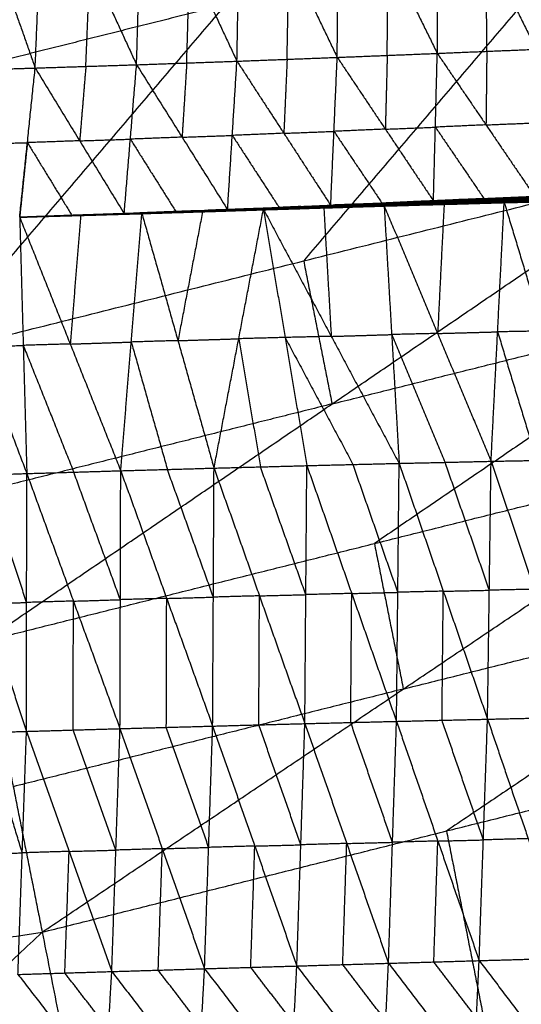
# Model space of a CAD drawing. Header units: millimetres. Extents: x -106 to 110, y -96 to 120.
# Tile 481 of 656: x 19.78 to 25.29, y -80.37 to -69.55. Entities that reach past the tile are written whole.
import ezdxf

# ---------------------------------------------------------------- set-up
doc = ezdxf.new("R2010")
doc.units = ezdxf.units.MM
doc.header["$MEASUREMENT"] = 0
doc.layers.add('Default', color=7, linetype='Continuous', true_color=0x000000)

msp = doc.modelspace()

# ---------------------------------------------------------------- linework, layer by layer
at = {"layer": 'Default'}
for points in [[(18.764, -73.234, 6.953), (22.044, -69.382, 6.271), (25.324, -65.53, 5.589)], [(23.268, -69.962, 1.522), (23.275, -68.84, 0.728), (23.282, -67.717, -0.066)], [(23.282, -67.717, -0.066), (23.825, -68.818, 0.761), (24.367, -69.918, 1.587)], [(24.358, -67.68, -0.009), (24.363, -68.799, 0.789), (24.367, -69.918, 1.587)], [(24.358, -67.68, -0.009), (24.906, -68.777, 0.825), (25.455, -69.873, 1.658)], [(19.949, -70.079, 1.345), (19.995, -68.95, 0.562), (20.042, -67.82, -0.221)], [(20.042, -67.82, -0.221), (20.552, -68.932, 0.591), (21.063, -70.043, 1.402)], [(21.063, -70.043, 1.402), (21.096, -68.916, 0.616), (21.128, -67.788, -0.169)], [(21.128, -67.788, -0.169), (21.647, -68.896, 0.646), (22.166, -70.004, 1.461)], [(22.166, -70.004, 1.461), (22.186, -68.879, 0.671), (22.206, -67.753, -0.118)], [(22.206, -67.753, -0.118), (22.737, -68.858, 0.702), (23.268, -69.962, 1.522)], [(19.166, -67.846, -0.265), (19.557, -68.962, 0.54), (19.949, -70.079, 1.345)], [(26.178, -68.346, 6.271), (24.538, -70.272, 6.612), (22.899, -72.198, 6.953)], [(24.911, -69.895, 1.623), (24.909, -69.336, 1.224), (24.906, -68.777, 0.825)], [(21.614, -70.024, 1.432), (21.631, -69.46, 1.039), (21.647, -68.896, 0.646)], [(22.717, -69.983, 1.491), (22.727, -69.421, 1.096), (22.737, -68.858, 0.702)], [(23.817, -69.94, 1.554), (23.821, -69.379, 1.158), (23.825, -68.818, 0.761)], [(20.506, -70.061, 1.374), (20.529, -69.496, 0.982), (20.552, -68.932, 0.591)], [(22.044, -69.382, 6.271), (20.117, -69.865, 6.271), (18.19, -70.347, 6.271)], [(24.367, -69.918, 1.587), (24.911, -69.895, 1.623), (25.455, -69.873, 1.658)], [(22.166, -70.004, 1.461), (22.717, -69.983, 1.491), (23.268, -69.962, 1.522)], [(22.717, -69.983, 1.491), (22.699, -70.39, 2.086), (22.681, -70.796, 2.68)], [(23.196, -71.588, 3.9), (23.232, -70.775, 2.711), (23.268, -69.962, 1.522)], [(23.268, -69.962, 1.522), (23.817, -69.94, 1.554), (24.367, -69.918, 1.587)], [(23.268, -69.962, 1.522), (23.796, -70.751, 2.747), (24.325, -71.539, 3.972)], [(23.817, -69.94, 1.554), (23.807, -70.346, 2.151), (23.796, -70.751, 2.747)], [(24.325, -71.539, 3.972), (24.346, -70.729, 2.78), (24.367, -69.918, 1.587)], [(24.367, -69.918, 1.587), (24.902, -70.704, 2.818), (25.438, -71.49, 4.048)], [(24.911, -69.895, 1.623), (24.907, -70.3, 2.22), (24.902, -70.704, 2.818)], [(19.077, -70.104, 1.301), (19.513, -70.092, 1.323), (19.949, -70.079, 1.345)], [(19.779, -71.719, 3.706), (19.864, -70.899, 2.525), (19.949, -70.079, 1.345)], [(19.779, -71.719, 3.706), (19.864, -70.899, 2.525), (19.949, -70.079, 1.345)], [(19.949, -70.079, 1.345), (20.506, -70.061, 1.374), (21.063, -70.043, 1.402)], [(19.949, -70.079, 1.345), (20.438, -70.879, 2.556), (20.927, -71.679, 3.767)], [(20.506, -70.061, 1.374), (20.472, -70.47, 1.965), (20.438, -70.879, 2.556)], [(20.927, -71.679, 3.767), (20.995, -70.861, 2.585), (21.063, -70.043, 1.402)], [(21.063, -70.043, 1.402), (21.614, -70.024, 1.432), (22.166, -70.004, 1.461)], [(21.063, -70.043, 1.402), (21.563, -70.839, 2.617), (22.063, -71.635, 3.832)], [(21.614, -70.024, 1.432), (21.589, -70.431, 2.024), (21.563, -70.839, 2.617)], [(22.063, -71.635, 3.832), (22.115, -70.82, 2.646), (22.166, -70.004, 1.461)], [(22.166, -70.004, 1.461), (22.681, -70.796, 2.68), (23.196, -71.588, 3.9)], [(23.796, -70.751, 2.747), (23.514, -70.763, 2.729), (23.232, -70.775, 2.711)], [(23.796, -70.751, 2.747), (24.071, -70.74, 2.763), (24.346, -70.729, 2.78)], [(24.902, -70.704, 2.818), (24.624, -70.716, 2.799), (24.346, -70.729, 2.78)], [(24.346, -70.729, 2.78), (24.614, -71.122, 3.395), (24.881, -71.515, 4.01)], [(24.902, -70.704, 2.818), (25.174, -70.693, 2.835), (25.446, -70.681, 2.853)], [(20.438, -70.879, 2.556), (20.716, -70.87, 2.57), (20.995, -70.861, 2.585)], [(21.563, -70.839, 2.617), (21.279, -70.85, 2.601), (20.995, -70.861, 2.585)], [(20.995, -70.861, 2.585), (21.245, -71.259, 3.192), (21.495, -71.657, 3.799)], [(21.563, -70.839, 2.617), (21.839, -70.829, 2.632), (22.115, -70.82, 2.646)], [(22.681, -70.796, 2.68), (22.398, -70.808, 2.663), (22.115, -70.82, 2.646)], [(22.115, -70.82, 2.646), (22.372, -71.216, 3.256), (22.63, -71.612, 3.866)], [(22.681, -70.796, 2.68), (22.956, -70.786, 2.695), (23.232, -70.775, 2.711)], [(23.232, -70.775, 2.711), (23.496, -71.17, 3.323), (23.76, -71.564, 3.936)], [(19.428, -70.912, 2.503), (19.646, -70.905, 2.514), (19.864, -70.899, 2.525)], [(19.779, -71.719, 3.706), (19.822, -71.309, 3.116), (19.864, -70.899, 2.525)], [(19.864, -70.899, 2.525), (19.821, -71.309, 3.115), (19.779, -71.719, 3.706)], [(20.438, -70.879, 2.556), (20.151, -70.889, 2.541), (19.864, -70.899, 2.525)], [(19.864, -70.899, 2.525), (20.108, -71.299, 3.131), (20.353, -71.699, 3.736)], [(18.764, -73.234, 6.953), (22.899, -72.198, 6.953), (27.033, -71.163, 6.953)], [(19.39, -76.378, 7.944), (23.211, -73.77, 7.449), (27.033, -71.163, 6.953)], [(23.875, -71.566, 3.927), (24.548, -71.539, 3.973), (25.222, -71.512, 4.018)], [(23.904, -71.556, 3.939), (24.582, -71.526, 3.985), (25.26, -71.496, 4.031)], [(23.904, -71.556, 3.939), (24.563, -71.534, 3.979), (25.222, -71.512, 4.018)], [(24.325, -71.539, 3.972), (24.881, -71.515, 4.01), (25.438, -71.49, 4.048)], [(24.325, -71.539, 3.972), (24.792, -71.518, 4.002), (25.26, -71.496, 4.031)], [(24.563, -71.534, 3.979), (24.902, -71.519, 4.002), (25.241, -71.504, 4.025)], [(25.241, -71.504, 4.025), (24.911, -71.515, 4.005), (24.582, -71.526, 3.985)], [(24.792, -71.518, 4.002), (25.07, -71.505, 4.021), (25.349, -71.493, 4.04)], [(24.881, -71.515, 4.01), (24.837, -71.516, 4.006), (24.792, -71.518, 4.002)], [(25.186, -71.534, 4.018), (25.85, -71.513, 4.065), (26.514, -71.493, 4.111)], [(25.859, -71.508, 4.064), (25.527, -71.518, 4.041), (25.195, -71.528, 4.018)], [(25.203, -71.523, 4.017), (25.869, -71.5, 4.063), (26.535, -71.477, 4.109)], [(25.203, -71.523, 4.017), (25.859, -71.508, 4.064), (26.514, -71.493, 4.111)], [(25.203, -71.523, 4.017), (25.212, -71.518, 4.017), (25.222, -71.512, 4.018)], [(25.878, -71.495, 4.063), (25.545, -71.506, 4.04), (25.212, -71.518, 4.017)], [(25.222, -71.512, 4.018), (25.889, -71.487, 4.064), (26.557, -71.462, 4.11)], [(25.222, -71.512, 4.018), (25.878, -71.495, 4.063), (26.535, -71.477, 4.109)], [(25.222, -71.512, 4.018), (25.241, -71.504, 4.025), (25.26, -71.496, 4.031)], [(25.908, -71.479, 4.07), (25.574, -71.492, 4.047), (25.241, -71.504, 4.025)], [(25.26, -71.496, 4.031), (25.931, -71.467, 4.078), (26.602, -71.438, 4.125)], [(25.26, -71.496, 4.031), (25.908, -71.479, 4.07), (26.557, -71.462, 4.11)], [(25.26, -71.496, 4.031), (25.349, -71.493, 4.04), (25.438, -71.49, 4.048)], [(20.927, -71.679, 3.767), (21.733, -71.647, 3.81), (22.539, -71.614, 3.852)], [(21.153, -71.673, 3.766), (21.836, -71.647, 3.804), (22.52, -71.621, 3.842)], [(21.163, -71.67, 3.774), (21.851, -71.642, 3.813), (22.539, -71.614, 3.852)], [(21.163, -71.67, 3.774), (21.841, -71.645, 3.808), (22.52, -71.621, 3.842)], [(21.841, -71.645, 3.808), (22.185, -71.632, 3.827), (22.529, -71.618, 3.847)], [(22.529, -71.618, 3.847), (22.19, -71.63, 3.83), (21.851, -71.642, 3.813)], [(22.063, -71.635, 3.832), (22.63, -71.612, 3.866), (23.196, -71.588, 3.9)], [(22.063, -71.635, 3.832), (22.301, -71.625, 3.842), (22.539, -71.614, 3.852)], [(22.301, -71.625, 3.842), (22.584, -71.613, 3.859), (22.867, -71.601, 3.876)], [(22.457, -71.632, 3.857), (23.12, -71.612, 3.901), (23.783, -71.592, 3.944)], [(22.463, -71.634, 3.855), (22.791, -71.623, 3.878), (23.12, -71.612, 3.901)], [(23.126, -71.614, 3.899), (22.795, -71.624, 3.877), (22.463, -71.634, 3.855)], [(22.469, -71.636, 3.853), (23.126, -71.614, 3.899), (23.783, -71.592, 3.944)], [(22.469, -71.636, 3.853), (23.135, -71.616, 3.898), (23.801, -71.595, 3.942)], [(23.143, -71.616, 3.893), (22.81, -71.626, 3.871), (22.477, -71.636, 3.849)], [(22.485, -71.636, 3.844), (23.154, -71.614, 3.888), (23.823, -71.593, 3.932)], [(22.485, -71.636, 3.844), (23.143, -71.616, 3.893), (23.801, -71.595, 3.942)], [(23.162, -71.611, 3.886), (22.828, -71.622, 3.864), (22.493, -71.633, 3.842)], [(22.501, -71.63, 3.84), (23.175, -71.606, 3.883), (23.848, -71.581, 3.926)], [(22.501, -71.63, 3.84), (23.162, -71.611, 3.886), (23.823, -71.593, 3.932)], [(23.179, -71.603, 3.883), (22.843, -71.616, 3.861), (22.506, -71.628, 3.84)], [(22.51, -71.626, 3.84), (23.186, -71.6, 3.883), (23.862, -71.574, 3.925)], [(22.51, -71.626, 3.84), (23.179, -71.603, 3.883), (23.848, -71.581, 3.926)], [(22.51, -71.626, 3.84), (22.515, -71.623, 3.841), (22.52, -71.621, 3.842)], [(23.191, -71.597, 3.884), (22.853, -71.61, 3.862), (22.515, -71.623, 3.841)], [(22.52, -71.621, 3.842), (23.197, -71.594, 3.884), (23.875, -71.566, 3.927)], [(22.52, -71.621, 3.842), (23.191, -71.597, 3.884), (23.862, -71.574, 3.925)], [(22.52, -71.621, 3.842), (22.529, -71.618, 3.847), (22.539, -71.614, 3.852)], [(23.207, -71.59, 3.89), (22.868, -71.604, 3.868), (22.529, -71.618, 3.847)], [(22.539, -71.614, 3.852), (23.222, -71.585, 3.896), (23.904, -71.556, 3.939)], [(22.539, -71.614, 3.852), (23.207, -71.59, 3.89), (23.875, -71.566, 3.927)], [(22.539, -71.614, 3.852), (22.867, -71.601, 3.876), (23.196, -71.588, 3.9)], [(22.867, -71.601, 3.876), (22.748, -71.606, 3.871), (22.63, -71.612, 3.866)], [(22.867, -71.601, 3.876), (23.044, -71.593, 3.886), (23.222, -71.585, 3.896)], [(23.12, -71.612, 3.901), (23.161, -72.32, 3.614), (23.202, -73.028, 3.328)], [(23.126, -71.614, 3.899), (23.459, -71.604, 3.921), (23.792, -71.594, 3.943)], [(23.135, -71.616, 3.898), (23.131, -71.615, 3.898), (23.126, -71.614, 3.899)], [(23.135, -71.616, 3.898), (23.139, -71.616, 3.896), (23.143, -71.616, 3.893)], [(23.143, -71.616, 3.893), (23.478, -71.605, 3.915), (23.812, -71.594, 3.937)], [(23.812, -71.594, 3.937), (23.483, -71.604, 3.913), (23.154, -71.614, 3.888)], [(23.154, -71.614, 3.888), (23.158, -71.613, 3.887), (23.162, -71.611, 3.886)], [(23.162, -71.611, 3.886), (23.499, -71.599, 3.907), (23.836, -71.587, 3.929)], [(23.836, -71.587, 3.929), (23.505, -71.596, 3.906), (23.175, -71.606, 3.883)], [(23.175, -71.606, 3.883), (23.177, -71.605, 3.883), (23.179, -71.603, 3.883)], [(23.179, -71.603, 3.883), (23.517, -71.59, 3.904), (23.855, -71.577, 3.926)], [(23.855, -71.577, 3.926), (23.52, -71.589, 3.904), (23.186, -71.6, 3.883)], [(23.186, -71.6, 3.883), (23.188, -71.599, 3.883), (23.191, -71.597, 3.884)], [(23.191, -71.597, 3.884), (23.529, -71.584, 3.905), (23.868, -71.57, 3.926)], [(23.196, -71.588, 3.9), (23.76, -71.564, 3.936), (24.325, -71.539, 3.972)], [(23.196, -71.588, 3.9), (23.55, -71.572, 3.919), (23.904, -71.556, 3.939)], [(23.868, -71.57, 3.926), (23.533, -71.582, 3.905), (23.197, -71.594, 3.884)], [(23.197, -71.594, 3.884), (23.202, -71.592, 3.887), (23.207, -71.59, 3.89)], [(23.207, -71.59, 3.89), (23.549, -71.576, 3.911), (23.89, -71.561, 3.933)], [(23.89, -71.561, 3.933), (23.556, -71.573, 3.914), (23.222, -71.585, 3.896)], [(23.222, -71.585, 3.896), (23.386, -71.578, 3.907), (23.55, -71.572, 3.919)], [(23.55, -71.572, 3.919), (23.832, -71.56, 3.937), (24.115, -71.547, 3.956)], [(24.115, -71.547, 3.956), (23.938, -71.556, 3.946), (23.76, -71.564, 3.936)], [(23.783, -71.592, 3.944), (24.442, -71.574, 3.991), (25.102, -71.556, 4.038)], [(23.783, -71.592, 3.944), (23.792, -71.594, 3.943), (23.801, -71.595, 3.942)], [(23.783, -71.592, 3.944), (23.866, -73.008, 3.371), (23.948, -74.423, 2.799)], [(23.783, -71.592, 3.944), (24.371, -72.996, 3.411), (24.958, -74.4, 2.879)], [(23.792, -71.594, 3.943), (24.117, -71.584, 3.967), (24.442, -71.574, 3.991)], [(24.451, -71.576, 3.99), (24.122, -71.585, 3.967), (23.792, -71.594, 3.943)], [(23.801, -71.595, 3.942), (24.451, -71.576, 3.99), (25.102, -71.556, 4.038)], [(23.801, -71.595, 3.942), (24.463, -71.577, 3.99), (25.125, -71.558, 4.038)], [(23.801, -71.595, 3.942), (23.812, -71.594, 3.937), (23.823, -71.593, 3.932)], [(24.474, -71.575, 3.985), (24.143, -71.585, 3.961), (23.812, -71.594, 3.937)], [(23.823, -71.593, 3.932), (24.489, -71.572, 3.979), (25.154, -71.551, 4.026)], [(23.823, -71.593, 3.932), (24.474, -71.575, 3.985), (25.125, -71.558, 4.038)], [(23.823, -71.593, 3.932), (23.836, -71.587, 3.929), (23.848, -71.581, 3.926)], [(24.501, -71.566, 3.976), (24.168, -71.577, 3.953), (23.836, -71.587, 3.929)], [(23.848, -71.581, 3.926), (24.517, -71.557, 3.972), (25.186, -71.534, 4.018)], [(23.848, -71.581, 3.926), (24.501, -71.566, 3.976), (25.154, -71.551, 4.026)], [(23.848, -71.581, 3.926), (23.855, -71.577, 3.926), (23.862, -71.574, 3.925)], [(24.524, -71.554, 3.972), (24.189, -71.566, 3.949), (23.855, -71.577, 3.926)], [(23.862, -71.574, 3.925), (24.532, -71.548, 3.971), (25.203, -71.523, 4.017)], [(23.862, -71.574, 3.925), (24.524, -71.554, 3.972), (25.186, -71.534, 4.018)], [(23.862, -71.574, 3.925), (23.868, -71.57, 3.926), (23.875, -71.566, 3.927)], [(24.539, -71.545, 3.972), (24.204, -71.557, 3.949), (23.868, -71.57, 3.926)], [(23.875, -71.566, 3.927), (24.539, -71.545, 3.972), (25.203, -71.523, 4.017)], [(23.875, -71.566, 3.927), (23.89, -71.561, 3.933), (23.904, -71.556, 3.939)], [(24.563, -71.534, 3.979), (24.226, -71.547, 3.956), (23.89, -71.561, 3.933)], [(23.904, -71.556, 3.939), (24.115, -71.547, 3.956), (24.325, -71.539, 3.972)], [(24.792, -71.518, 4.002), (24.454, -71.533, 3.979), (24.115, -71.547, 3.956)], [(24.115, -71.547, 3.956), (24.348, -71.537, 3.97), (24.582, -71.526, 3.985)], [(24.442, -71.574, 3.991), (24.406, -72.285, 3.701), (24.371, -72.996, 3.411)], [(24.451, -71.576, 3.99), (24.782, -71.567, 4.014), (25.113, -71.557, 4.038)], [(24.463, -71.577, 3.99), (24.457, -71.576, 3.99), (24.451, -71.576, 3.99)], [(24.463, -71.577, 3.99), (24.469, -71.576, 3.988), (24.474, -71.575, 3.985)], [(24.474, -71.575, 3.985), (24.807, -71.565, 4.009), (25.139, -71.555, 4.032)], [(25.139, -71.555, 4.032), (24.814, -71.563, 4.006), (24.489, -71.572, 3.979)], [(24.489, -71.572, 3.979), (24.495, -71.569, 3.978), (24.501, -71.566, 3.976)], [(24.501, -71.566, 3.976), (24.835, -71.554, 3.999), (25.17, -71.543, 4.022)], [(25.17, -71.543, 4.022), (24.843, -71.55, 3.997), (24.517, -71.557, 3.972)], [(24.517, -71.557, 3.972), (24.52, -71.556, 3.972), (24.524, -71.554, 3.972)], [(24.524, -71.554, 3.972), (24.859, -71.541, 3.995), (25.195, -71.528, 4.018)], [(25.195, -71.528, 4.018), (24.864, -71.538, 3.994), (24.532, -71.548, 3.971)], [(24.532, -71.548, 3.971), (24.536, -71.547, 3.972), (24.539, -71.545, 3.972)], [(24.539, -71.545, 3.972), (24.876, -71.531, 3.995), (25.212, -71.518, 4.017)], [(25.212, -71.518, 4.017), (24.88, -71.529, 3.995), (24.548, -71.539, 3.973)], [(24.548, -71.539, 3.973), (24.556, -71.537, 3.976), (24.563, -71.534, 3.979)], [(24.958, -74.4, 2.879), (25.03, -72.978, 3.458), (25.102, -71.556, 4.038)], [(25.102, -71.556, 4.038), (25.757, -71.543, 4.09), (26.413, -71.529, 4.141)], [(25.102, -71.556, 4.038), (25.113, -71.557, 4.038), (25.125, -71.558, 4.038)], [(25.102, -71.556, 4.038), (25.53, -72.969, 3.502), (25.959, -74.381, 2.967)], [(25.113, -71.557, 4.038), (25.435, -71.55, 4.064), (25.757, -71.543, 4.09)], [(25.769, -71.544, 4.09), (25.441, -71.55, 4.064), (25.113, -71.557, 4.038)], [(25.125, -71.558, 4.038), (25.769, -71.544, 4.09), (26.413, -71.529, 4.141)], [(25.125, -71.558, 4.038), (25.783, -71.544, 4.088), (26.441, -71.53, 4.139)], [(25.125, -71.558, 4.038), (25.139, -71.555, 4.032), (25.154, -71.551, 4.026)], [(25.798, -71.541, 4.082), (25.468, -71.548, 4.057), (25.139, -71.555, 4.032)], [(25.154, -71.551, 4.026), (25.815, -71.535, 4.074), (26.476, -71.518, 4.122)], [(25.154, -71.551, 4.026), (25.798, -71.541, 4.082), (26.441, -71.53, 4.139)], [(25.154, -71.551, 4.026), (25.17, -71.543, 4.022), (25.186, -71.534, 4.018)], [(25.831, -71.526, 4.07), (25.5, -71.534, 4.046), (25.17, -71.543, 4.022)], [(25.186, -71.534, 4.018), (25.831, -71.526, 4.07), (26.476, -71.518, 4.122)], [(25.186, -71.534, 4.018), (25.195, -71.528, 4.018), (25.203, -71.523, 4.017)], [(19.779, -71.718, 3.706), (20.471, -71.694, 3.74), (21.163, -71.67, 3.774)], [(19.779, -71.719, 3.706), (20.471, -71.694, 3.74), (21.163, -71.67, 3.774)], [(19.779, -71.718, 3.706), (20.466, -71.696, 3.736), (21.153, -71.673, 3.766)], [(19.779, -71.719, 3.706), (20.45, -71.697, 3.742), (21.121, -71.675, 3.778)], [(19.779, -71.718, 3.706), (20.45, -71.697, 3.742), (21.121, -71.675, 3.778)], [(19.779, -71.718, 3.706), (20.464, -71.697, 3.735), (21.148, -71.675, 3.765)], [(19.779, -71.718, 3.706), (20.461, -71.698, 3.735), (21.144, -71.677, 3.764)], [(19.779, -71.718, 3.706), (20.453, -71.698, 3.739), (21.127, -71.678, 3.773)], [(19.779, -71.718, 3.706), (20.457, -71.699, 3.736), (21.135, -71.679, 3.767)], [(19.779, -71.719, 3.706), (20.353, -71.699, 3.736), (20.927, -71.679, 3.767)], [(19.779, -71.719, 3.706), (20.125, -71.706, 3.723), (20.471, -71.694, 3.74)], [(20.471, -71.694, 3.74), (20.125, -71.706, 3.723), (19.779, -71.719, 3.706)], [(19.779, -71.718, 3.706), (19.779, -71.719, 3.706), (19.779, -71.719, 3.706)], [(19.779, -71.719, 3.706), (19.779, -71.719, 3.706), (19.779, -71.719, 3.706)], [(19.779, -71.719, 3.706), (19.818, -73.127, 3.121), (19.857, -74.535, 2.536)], [(19.779, -71.719, 3.706), (20.334, -73.112, 3.151), (20.889, -74.504, 2.596)], [(20.45, -71.697, 3.742), (20.392, -72.404, 3.446), (20.334, -73.112, 3.151)], [(20.353, -71.699, 3.736), (20.412, -71.697, 3.738), (20.471, -71.694, 3.74)], [(20.45, -71.697, 3.742), (20.787, -71.687, 3.759), (21.124, -71.677, 3.776)], [(20.453, -71.698, 3.739), (20.451, -71.698, 3.741), (20.45, -71.697, 3.742)], [(20.453, -71.698, 3.739), (20.792, -71.689, 3.755), (21.131, -71.679, 3.77)], [(20.457, -71.699, 3.736), (20.798, -71.689, 3.751), (21.139, -71.678, 3.766)], [(21.131, -71.679, 3.77), (20.794, -71.689, 3.753), (20.457, -71.699, 3.736)], [(20.461, -71.698, 3.735), (20.804, -71.687, 3.75), (21.146, -71.676, 3.765)], [(21.139, -71.678, 3.766), (20.8, -71.688, 3.75), (20.461, -71.698, 3.735)], [(20.464, -71.697, 3.735), (20.807, -71.686, 3.75), (21.151, -71.674, 3.765)], [(21.146, -71.676, 3.765), (20.805, -71.687, 3.75), (20.464, -71.697, 3.735)], [(20.466, -71.696, 3.736), (20.812, -71.684, 3.753), (21.158, -71.671, 3.77)], [(21.151, -71.674, 3.765), (20.809, -71.685, 3.751), (20.466, -71.696, 3.736)], [(21.158, -71.671, 3.77), (20.815, -71.683, 3.755), (20.471, -71.694, 3.74)], [(20.471, -71.694, 3.74), (20.758, -71.684, 3.755), (21.045, -71.674, 3.77)], [(20.889, -74.504, 2.596), (21.005, -73.09, 3.187), (21.121, -71.675, 3.778)], [(20.927, -71.679, 3.767), (21.495, -71.657, 3.799), (22.063, -71.635, 3.832)], [(20.927, -71.679, 3.767), (21.045, -71.674, 3.77), (21.163, -71.67, 3.774)], [(21.045, -71.674, 3.77), (21.448, -71.658, 3.792), (21.851, -71.642, 3.813)], [(21.733, -71.647, 3.81), (21.389, -71.66, 3.79), (21.045, -71.674, 3.77)], [(21.121, -71.675, 3.778), (21.789, -71.654, 3.818), (22.457, -71.632, 3.857)], [(21.121, -71.675, 3.778), (21.124, -71.677, 3.776), (21.127, -71.678, 3.773)], [(21.121, -71.675, 3.778), (21.518, -73.075, 3.219), (21.914, -74.475, 2.659)], [(21.124, -71.677, 3.776), (21.456, -71.665, 3.797), (21.789, -71.654, 3.818)], [(21.792, -71.655, 3.815), (21.458, -71.666, 3.795), (21.124, -71.677, 3.776)], [(21.127, -71.678, 3.773), (21.792, -71.655, 3.815), (22.457, -71.632, 3.857)], [(21.127, -71.678, 3.773), (21.798, -71.657, 3.813), (22.469, -71.636, 3.853)], [(21.127, -71.678, 3.773), (21.131, -71.679, 3.77), (21.135, -71.679, 3.767)], [(21.802, -71.658, 3.81), (21.467, -71.668, 3.79), (21.131, -71.679, 3.77)], [(21.135, -71.679, 3.767), (21.802, -71.658, 3.81), (22.469, -71.636, 3.853)], [(21.135, -71.679, 3.767), (21.81, -71.658, 3.806), (22.485, -71.636, 3.844)], [(21.135, -71.679, 3.767), (21.139, -71.678, 3.766), (21.144, -71.677, 3.764)], [(21.814, -71.657, 3.804), (21.477, -71.667, 3.785), (21.139, -71.678, 3.766)], [(21.144, -71.677, 3.764), (21.823, -71.654, 3.802), (22.501, -71.63, 3.84)], [(21.144, -71.677, 3.764), (21.814, -71.657, 3.804), (22.485, -71.636, 3.844)], [(21.144, -71.677, 3.764), (21.146, -71.676, 3.765), (21.148, -71.675, 3.765)], [(21.825, -71.653, 3.802), (21.485, -71.664, 3.783), (21.146, -71.676, 3.765)], [(21.148, -71.675, 3.765), (21.829, -71.651, 3.802), (22.51, -71.626, 3.84)], [(21.148, -71.675, 3.765), (21.825, -71.653, 3.802), (22.501, -71.63, 3.84)], [(21.148, -71.675, 3.765), (21.151, -71.674, 3.765), (21.153, -71.673, 3.766)], [(21.832, -71.649, 3.803), (21.491, -71.662, 3.784), (21.151, -71.674, 3.765)], [(21.153, -71.673, 3.766), (21.832, -71.649, 3.803), (22.51, -71.626, 3.84)], [(21.153, -71.673, 3.766), (21.158, -71.671, 3.77), (21.163, -71.67, 3.774)], [(21.841, -71.645, 3.808), (21.5, -71.658, 3.789), (21.158, -71.671, 3.77)], [(21.495, -71.657, 3.799), (21.614, -71.652, 3.804), (21.733, -71.647, 3.81)], [(21.789, -71.654, 3.818), (21.653, -72.364, 3.518), (21.518, -73.075, 3.219)], [(21.733, -71.647, 3.81), (22.017, -71.636, 3.826), (22.301, -71.625, 3.842)], [(21.792, -71.655, 3.815), (22.127, -71.645, 3.835), (22.463, -71.634, 3.855)], [(21.798, -71.657, 3.813), (21.795, -71.656, 3.814), (21.792, -71.655, 3.815)], [(21.798, -71.657, 3.813), (21.8, -71.658, 3.812), (21.802, -71.658, 3.81)], [(21.802, -71.658, 3.81), (22.14, -71.647, 3.829), (22.477, -71.636, 3.849)], [(22.477, -71.636, 3.849), (22.143, -71.647, 3.827), (21.81, -71.658, 3.806)], [(21.81, -71.658, 3.806), (21.812, -71.657, 3.805), (21.814, -71.657, 3.804)], [(21.814, -71.657, 3.804), (22.154, -71.645, 3.823), (22.493, -71.633, 3.842)], [(22.493, -71.633, 3.842), (22.158, -71.643, 3.822), (21.823, -71.654, 3.802)], [(21.823, -71.654, 3.802), (21.824, -71.653, 3.802), (21.825, -71.653, 3.802)], [(21.825, -71.653, 3.802), (22.165, -71.64, 3.821), (22.506, -71.628, 3.84)], [(22.506, -71.628, 3.84), (22.168, -71.639, 3.821), (21.829, -71.651, 3.802)], [(21.829, -71.651, 3.802), (21.831, -71.65, 3.803), (21.832, -71.649, 3.803)], [(21.832, -71.649, 3.803), (22.173, -71.636, 3.822), (22.515, -71.623, 3.841)], [(22.515, -71.623, 3.841), (22.176, -71.635, 3.822), (21.836, -71.647, 3.804)], [(21.836, -71.647, 3.804), (21.839, -71.646, 3.806), (21.841, -71.645, 3.808)], [(21.914, -74.475, 2.659), (22.186, -73.054, 3.258), (22.457, -71.632, 3.857)], [(22.457, -71.632, 3.857), (22.463, -71.634, 3.855), (22.469, -71.636, 3.853)], [(22.457, -71.632, 3.857), (22.695, -73.04, 3.292), (22.934, -74.448, 2.726)], [(22.457, -71.632, 3.857), (23.202, -73.028, 3.328), (23.948, -74.423, 2.799)], [(22.469, -71.636, 3.853), (22.477, -71.636, 3.849), (22.485, -71.636, 3.844)], [(22.485, -71.636, 3.844), (22.493, -71.633, 3.842), (22.501, -71.63, 3.84)], [(22.501, -71.63, 3.84), (22.506, -71.628, 3.84), (22.51, -71.626, 3.84)], [(18.805, -71.751, 3.657), (19.331, -73.143, 3.097), (19.857, -74.535, 2.536)], [(22.899, -72.198, 6.953), (23.055, -72.984, 7.201), (23.211, -73.77, 7.449)], [(23.211, -73.77, 7.449), (25.355, -73.233, 7.449), (27.498, -72.696, 7.449)], [(27.498, -72.696, 7.449), (25.587, -74, 7.697), (23.676, -75.304, 7.944)], [(23.202, -73.028, 3.328), (22.949, -73.034, 3.31), (22.695, -73.04, 3.292)], [(23.202, -73.028, 3.328), (23.534, -73.018, 3.35), (23.866, -73.008, 3.371)], [(24.371, -72.996, 3.411), (24.118, -73.002, 3.391), (23.866, -73.008, 3.371)], [(23.866, -73.008, 3.371), (24.159, -73.71, 3.105), (24.453, -74.412, 2.839)], [(24.371, -72.996, 3.411), (24.7, -72.987, 3.435), (25.03, -72.978, 3.458)], [(25.53, -72.969, 3.502), (25.28, -72.974, 3.48), (25.03, -72.978, 3.458)], [(25.03, -72.978, 3.458), (25.244, -73.685, 3.191), (25.459, -74.391, 2.923)], [(19.331, -73.143, 3.097), (19.575, -73.135, 3.109), (19.818, -73.127, 3.121)], [(20.334, -73.112, 3.151), (20.076, -73.119, 3.136), (19.818, -73.127, 3.121)], [(19.818, -73.127, 3.121), (20.096, -73.823, 2.844), (20.373, -74.52, 2.566)], [(20.334, -73.112, 3.151), (20.669, -73.101, 3.169), (21.005, -73.09, 3.187)], [(21.518, -73.075, 3.219), (21.261, -73.082, 3.203), (21.005, -73.09, 3.187)], [(21.005, -73.09, 3.187), (21.203, -73.79, 2.907), (21.402, -74.49, 2.628)], [(21.518, -73.075, 3.219), (21.852, -73.064, 3.238), (22.186, -73.054, 3.258)], [(22.695, -73.04, 3.292), (22.44, -73.047, 3.275), (22.186, -73.054, 3.258)], [(22.186, -73.054, 3.258), (22.305, -73.758, 2.976), (22.424, -74.462, 2.693)], [(22.695, -73.04, 3.292), (23.068, -73.738, 3.027), (23.441, -74.435, 2.763)], [(23.211, -73.77, 7.449), (21.144, -74.288, 7.449), (19.077, -74.806, 7.449)], [(19.39, -76.378, 7.944), (23.676, -75.304, 7.944), (27.963, -74.23, 7.944)], [(20.026, -79.575, 9.117), (23.994, -76.903, 8.53), (27.963, -74.23, 7.944)], [(22.934, -74.448, 2.726), (23.441, -74.435, 2.763), (23.948, -74.423, 2.799)], [(23.934, -75.84, 2.736), (23.687, -75.138, 2.749), (23.441, -74.435, 2.763)], [(23.919, -77.258, 2.672), (23.934, -75.84, 2.736), (23.948, -74.423, 2.799)], [(23.948, -74.423, 2.799), (24.453, -74.412, 2.839), (24.958, -74.4, 2.879)], [(23.948, -74.423, 2.799), (24.433, -75.828, 2.776), (24.919, -77.234, 2.752)], [(24.939, -75.817, 2.816), (24.696, -75.114, 2.827), (24.453, -74.412, 2.839)], [(24.919, -77.234, 2.752), (24.939, -75.817, 2.816), (24.958, -74.4, 2.879)], [(24.958, -74.4, 2.879), (25.459, -74.391, 2.923), (25.959, -74.381, 2.967)], [(24.958, -74.4, 2.879), (25.434, -75.806, 2.86), (25.909, -77.212, 2.841)], [(18.927, -74.564, 2.484), (19.392, -74.55, 2.51), (19.857, -74.535, 2.536)], [(19.854, -77.368, 2.401), (19.855, -75.952, 2.469), (19.857, -74.535, 2.536)], [(19.857, -74.535, 2.536), (20.373, -74.52, 2.566), (20.889, -74.504, 2.596)], [(19.857, -74.535, 2.536), (20.369, -75.937, 2.501), (20.881, -77.338, 2.466)], [(20.885, -75.921, 2.531), (20.629, -75.221, 2.549), (20.373, -74.52, 2.566)], [(20.881, -77.338, 2.466), (20.885, -75.921, 2.531), (20.889, -74.504, 2.596)], [(20.889, -74.504, 2.596), (21.402, -74.49, 2.628), (21.914, -74.475, 2.659)], [(20.889, -74.504, 2.596), (21.394, -75.907, 2.564), (21.899, -77.31, 2.531)], [(21.907, -75.893, 2.595), (21.654, -75.191, 2.611), (21.402, -74.49, 2.628)], [(21.899, -77.31, 2.531), (21.907, -75.893, 2.595), (21.914, -74.475, 2.659)], [(21.914, -74.475, 2.659), (22.424, -74.462, 2.693), (22.934, -74.448, 2.726)], [(21.914, -74.475, 2.659), (22.413, -75.879, 2.629), (22.912, -77.283, 2.599)], [(22.923, -75.866, 2.663), (22.674, -75.164, 2.678), (22.424, -74.462, 2.693)], [(22.912, -77.283, 2.599), (22.923, -75.866, 2.663), (22.934, -74.448, 2.726)], [(22.934, -74.448, 2.726), (23.427, -75.853, 2.699), (23.919, -77.258, 2.672)], [(18.927, -74.564, 2.484), (19.391, -75.966, 2.443), (19.854, -77.368, 2.401)], [(19.855, -75.952, 2.469), (19.624, -75.251, 2.489), (19.392, -74.55, 2.51)], [(23.676, -75.304, 7.944), (23.835, -76.103, 8.237), (23.994, -76.903, 8.53)], [(23.427, -75.853, 2.699), (23.68, -75.847, 2.717), (23.934, -75.84, 2.736)], [(24.433, -75.828, 2.776), (24.183, -75.834, 2.756), (23.934, -75.84, 2.736)], [(23.994, -76.903, 8.53), (26.215, -76.346, 8.53), (28.436, -75.79, 8.53)], [(24.419, -77.246, 2.712), (24.426, -76.537, 2.744), (24.433, -75.828, 2.776)], [(24.433, -75.828, 2.776), (24.686, -75.823, 2.796), (24.939, -75.817, 2.816)], [(28.436, -75.79, 8.53), (26.452, -77.126, 8.824), (24.468, -78.463, 9.117)], [(25.434, -75.806, 2.86), (25.186, -75.812, 2.838), (24.939, -75.817, 2.816)], [(20.369, -75.937, 2.501), (20.112, -75.944, 2.485), (19.855, -75.952, 2.469)], [(20.367, -77.353, 2.434), (20.368, -76.645, 2.467), (20.369, -75.937, 2.501)], [(20.369, -75.937, 2.501), (20.627, -75.929, 2.516), (20.885, -75.921, 2.531)], [(21.394, -75.907, 2.564), (21.139, -75.914, 2.547), (20.885, -75.921, 2.531)], [(21.39, -77.324, 2.498), (21.392, -76.616, 2.531), (21.394, -75.907, 2.564)], [(21.394, -75.907, 2.564), (21.65, -75.9, 2.579), (21.907, -75.893, 2.595)], [(22.413, -75.879, 2.629), (22.16, -75.886, 2.612), (21.907, -75.893, 2.595)], [(22.406, -77.296, 2.565), (22.41, -76.588, 2.597), (22.413, -75.879, 2.629)], [(22.413, -75.879, 2.629), (22.668, -75.872, 2.646), (22.923, -75.866, 2.663)], [(23.427, -75.853, 2.699), (23.175, -75.859, 2.681), (22.923, -75.866, 2.663)], [(23.416, -77.27, 2.635), (23.421, -76.562, 2.667), (23.427, -75.853, 2.699)], [(19.391, -75.966, 2.443), (19.623, -75.959, 2.456), (19.855, -75.952, 2.469)], [(19.39, -76.378, 7.944), (19.708, -77.976, 8.53), (20.026, -79.575, 9.117)], [(23.994, -76.903, 8.53), (21.851, -77.44, 8.53), (19.708, -77.976, 8.53)], [(23.919, -77.258, 2.672), (24.419, -77.246, 2.712), (24.919, -77.234, 2.752)], [(24.873, -78.561, 3.111), (24.646, -77.903, 2.912), (24.419, -77.246, 2.712)], [(24.827, -79.887, 3.47), (24.873, -78.561, 3.111), (24.919, -77.234, 2.752)], [(24.919, -77.234, 2.752), (25.414, -77.223, 2.797), (25.909, -77.212, 2.841)], [(24.919, -77.234, 2.752), (25.366, -78.547, 3.156), (25.814, -79.859, 3.559)], [(19.854, -77.368, 2.401), (20.367, -77.353, 2.434), (20.881, -77.338, 2.466)], [(20.026, -79.575, 9.117), (24.468, -78.463, 9.117), (28.91, -77.35, 9.117)], [(20.836, -78.673, 2.823), (20.602, -78.013, 2.628), (20.367, -77.353, 2.434)], [(20.791, -80.007, 3.18), (20.836, -78.673, 2.823), (20.881, -77.338, 2.466)], [(20.881, -77.338, 2.466), (21.39, -77.324, 2.498), (21.899, -77.31, 2.531)], [(20.881, -77.338, 2.466), (21.346, -78.657, 2.857), (21.81, -79.976, 3.248)], [(21.318, -86.07, 12.017), (25.114, -81.71, 10.567), (28.91, -77.35, 9.117)], [(21.855, -78.643, 2.889), (21.623, -77.984, 2.694), (21.39, -77.324, 2.498)], [(21.81, -79.976, 3.248), (21.855, -78.643, 2.889), (21.899, -77.31, 2.531)], [(21.899, -77.31, 2.531), (22.406, -77.296, 2.565), (22.912, -77.283, 2.599)], [(21.899, -77.31, 2.531), (22.362, -78.628, 2.924), (22.824, -79.946, 3.317)], [(22.868, -78.615, 2.958), (22.637, -77.956, 2.761), (22.406, -77.296, 2.565)], [(22.824, -79.946, 3.317), (22.868, -78.615, 2.958), (22.912, -77.283, 2.599)], [(22.912, -77.283, 2.599), (23.416, -77.27, 2.635), (23.919, -77.258, 2.672)], [(22.912, -77.283, 2.599), (23.372, -78.6, 2.995), (23.831, -79.916, 3.391)], [(23.875, -78.587, 3.031), (23.645, -77.929, 2.833), (23.416, -77.27, 2.635)], [(23.831, -79.916, 3.391), (23.875, -78.587, 3.031), (23.919, -77.258, 2.672)], [(23.919, -77.258, 2.672), (24.373, -78.573, 3.071), (24.827, -79.887, 3.47)], [(18.961, -77.395, 2.345), (19.407, -77.381, 2.373), (19.854, -77.368, 2.401)], [(19.807, -78.703, 2.757), (19.607, -78.042, 2.565), (19.407, -77.381, 2.373)], [(19.76, -80.039, 3.112), (19.807, -78.703, 2.757), (19.854, -77.368, 2.401)], [(19.854, -77.368, 2.401), (20.322, -78.687, 2.791), (20.791, -80.007, 3.18)], [(24.468, -78.463, 9.117), (24.791, -80.086, 9.842), (25.114, -81.71, 10.567)], [(25.366, -78.547, 3.156), (25.12, -78.554, 3.134), (24.873, -78.561, 3.111)], [(21.346, -78.657, 2.857), (21.6, -78.65, 2.873), (21.855, -78.643, 2.889)], [(22.362, -78.628, 2.924), (22.108, -78.636, 2.906), (21.855, -78.643, 2.889)], [(22.317, -79.961, 3.282), (22.34, -79.295, 3.103), (22.362, -78.628, 2.924)], [(22.362, -78.628, 2.924), (22.615, -78.621, 2.941), (22.868, -78.615, 2.958)], [(23.372, -78.6, 2.995), (23.12, -78.607, 2.976), (22.868, -78.615, 2.958)], [(23.328, -79.931, 3.354), (23.35, -79.265, 3.174), (23.372, -78.6, 2.995)], [(23.372, -78.6, 2.995), (23.623, -78.593, 3.013), (23.875, -78.587, 3.031)], [(24.373, -78.573, 3.071), (24.124, -78.58, 3.051), (23.875, -78.587, 3.031)], [(24.329, -79.902, 3.43), (24.351, -79.237, 3.251), (24.373, -78.573, 3.071)], [(24.373, -78.573, 3.071), (24.623, -78.567, 3.091), (24.873, -78.561, 3.111)], [(19.361, -78.717, 2.729), (19.584, -78.71, 2.743), (19.807, -78.703, 2.757)], [(20.322, -78.687, 2.791), (20.065, -78.695, 2.774), (19.807, -78.703, 2.757)], [(20.275, -80.023, 3.146), (20.299, -79.355, 2.968), (20.322, -78.687, 2.791)], [(20.322, -78.687, 2.791), (20.579, -78.68, 2.807), (20.836, -78.673, 2.823)], [(21.346, -78.657, 2.857), (21.091, -78.665, 2.84), (20.836, -78.673, 2.823)], [(21.301, -79.992, 3.214), (21.323, -79.324, 3.035), (21.346, -78.657, 2.857)], [(10.966, -80.919, 9.117), (15.496, -80.247, 9.117), (20.026, -79.575, 9.117)], [(11.616, -87.509, 12.017), (15.821, -83.542, 10.567), (20.026, -79.575, 9.117)], [(20.026, -79.575, 9.117), (20.672, -82.822, 10.567), (21.318, -86.07, 12.017)], [(21.81, -79.976, 3.248), (22.317, -79.961, 3.282), (22.824, -79.946, 3.317)], [(22.759, -81.212, 3.896), (22.792, -80.579, 3.606), (22.824, -79.946, 3.317)], [(22.824, -79.946, 3.317), (23.328, -79.931, 3.354), (23.831, -79.916, 3.391)], [(22.824, -79.946, 3.317), (23.297, -80.562, 3.644), (23.77, -81.178, 3.971)], [(23.801, -80.547, 3.681), (23.564, -80.239, 3.517), (23.328, -79.931, 3.354)], [(23.77, -81.178, 3.971), (23.801, -80.547, 3.681), (23.831, -79.916, 3.391)], [(23.831, -79.916, 3.391), (24.329, -79.902, 3.43), (24.827, -79.887, 3.47)], [(23.831, -79.916, 3.391), (24.3, -80.53, 3.722), (24.768, -81.144, 4.053)], [(24.798, -80.516, 3.761), (24.563, -80.209, 3.596), (24.329, -79.902, 3.43)], [(24.768, -81.144, 4.053), (24.798, -80.516, 3.761), (24.827, -79.887, 3.47)], [(24.827, -79.887, 3.47), (25.321, -79.873, 3.515), (25.814, -79.859, 3.559)], [(24.827, -79.887, 3.47), (25.292, -80.499, 3.806), (25.757, -81.11, 4.142)], [(19.76, -80.039, 3.112), (20.275, -80.023, 3.146), (20.791, -80.007, 3.18)], [(19.76, -80.039, 3.112), (20.239, -80.659, 3.434), (20.717, -81.279, 3.756)], [(20.754, -80.643, 3.468), (20.515, -80.333, 3.307), (20.275, -80.023, 3.146)], [(20.717, -81.279, 3.756), (20.754, -80.643, 3.468), (20.791, -80.007, 3.18)], [(20.791, -80.007, 3.18), (21.301, -79.992, 3.214), (21.81, -79.976, 3.248)], [(20.791, -80.007, 3.18), (21.266, -80.626, 3.503), (21.741, -81.246, 3.825)], [(21.776, -80.611, 3.536), (21.538, -80.301, 3.375), (21.301, -79.992, 3.214)], [(21.741, -81.246, 3.825), (21.776, -80.611, 3.536), (21.81, -79.976, 3.248)], [(21.81, -79.976, 3.248), (22.285, -80.594, 3.572), (22.759, -81.212, 3.896)], [(22.792, -80.579, 3.606), (22.555, -80.27, 3.444), (22.317, -79.961, 3.282)]]:
    msp.add_open_spline(points, degree=2, dxfattribs=at)

doc.saveas('drawing.dxf')
